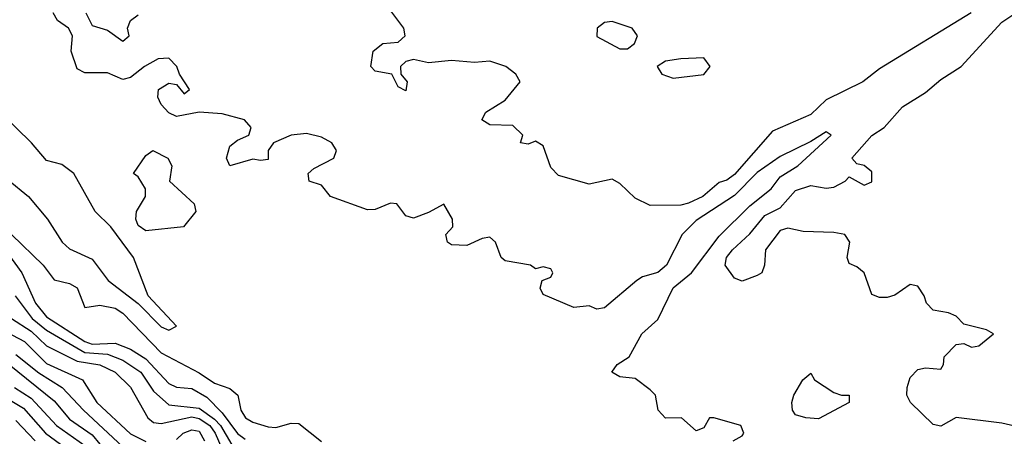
# Model space of a CAD drawing. Header units: metres. Extents: x -51132 to -49532, y -231222 to -229437.
# Tile 527 of 656: x -50520 to -50456, y -229656 to -229629. Entities that reach past the tile are written whole.
import ezdxf

# ---------------------------------------------------------------- set-up
doc = ezdxf.new("R2010")
doc.units = ezdxf.units.M
for name, color, linetype in [('CONTOUR_HALF', 8, 'Continuous'), ('CONTOUR_INDEX', 1, 'Continuous'), ('CONTOUR_INTER', 3, 'Continuous')]:
    doc.layers.add(name, color=color, linetype=linetype)

msp = doc.modelspace()

# ---------------------------------------------------------------- linework, layer by layer
at = {"layer": 'CONTOUR_HALF'}
for points, elevation in [([(-50473.663, -229656.759), (-50473.08, -229656.436), (-50472.953, -229656.259), (-50473.159, -229655.759), (-50474.917, -229655.259), (-50475.211, -229655.259), (-50475.58, -229655.907), (-50476.08, -229656.094), (-50477.049, -229655.259), (-50478.08, -229655.269), (-50478.575, -229654.759), (-50478.751, -229653.759), (-50479.08, -229653.41), (-50480.08, -229652.676), (-50481.08, -229652.574), (-50481.59, -229652.259), (-50481.252, -229651.759), (-50480.464, -229651.259), (-50479.625, -229649.759), (-50478.58, -229648.81), (-50477.58, -229646.736), (-50476.377, -229645.759), (-50474.58, -229643.368), (-50472.58, -229641.376), (-50471.166, -229640.259), (-50470.58, -229639.48), (-50469.428, -229638.759), (-50467.242, -229636.759), (-50467.58, -229636.534), (-50468.58, -229637.164), (-50470.58, -229638.143), (-50472.08, -229639.19), (-50473.58, -229640.711), (-50476.08, -229642.35), (-50476.995, -229643.259), (-50478.03, -229645.259), (-50478.58, -229645.74), (-50479.58, -229646.02), (-50479.963, -229646.259), (-50482.08, -229648.055), (-50482.58, -229648.14), (-50483.08, -229647.931), (-50484.08, -229648.042), (-50486.08, -229647.189), (-50486.295, -229646.759), (-50486.152, -229646.259), (-50485.58, -229646.044), (-50485.466, -229645.759), (-50485.58, -229645.508), (-50486.08, -229645.376), (-50486.58, -229645.495), (-50486.911, -229645.259), (-50488.58, -229644.979), (-50488.826, -229644.759), (-50489.198, -229643.759), (-50489.58, -229643.43), (-50490.08, -229643.523), (-50491.08, -229643.977), (-50492.08, -229643.926), (-50492.353, -229643.759), (-50492.455, -229643.259), (-50492.004, -229642.759), (-50492.017, -229642.259), (-50492.58, -229641.264), (-50493.58, -229641.821), (-50494.58, -229642.182), (-50495.08, -229642.043), (-50495.671, -229641.259), (-50496.08, -229641.196), (-50497.08, -229641.618), (-50497.58, -229641.651), (-50500.002, -229640.759), (-50500.58, -229640.017), (-50501.387, -229639.759), (-50501.471, -229639.259), (-50501.08, -229638.929), (-50499.784, -229638.259), (-50499.609, -229637.759), (-50499.917, -229637.259), (-50500.58, -229636.885), (-50501.58, -229636.655), (-50502.58, -229636.755), (-50503.731, -229637.259), (-50504.073, -229637.759), (-50504.08, -229638.344), (-50504.58, -229638.418), (-50505.08, -229638.329), (-50506.58, -229638.756), (-50506.806, -229638.259), (-50506.58, -229637.472), (-50506.08, -229637.077), (-50505.333, -229636.759), (-50505.195, -229636.259), (-50505.618, -229635.759), (-50507.08, -229635.357), (-50508.58, -229635.257), (-50510.08, -229635.527), (-50510.58, -229635.304), (-50511.085, -229634.759), (-50511.302, -229634.259), (-50511.259, -229633.759), (-50510.58, -229633.349), (-50510.08, -229633.451), (-50509.58, -229634.044), (-50509.216, -229633.759), (-50509.874, -229632.759), (-50510.054, -229632.259), (-50510.58, -229631.713), (-50511.263, -229631.759), (-50512.166, -229632.259), (-50513.08, -229632.993), (-50513.58, -229633.108), (-50514.58, -229632.673), (-50516.08, -229632.686), (-50516.58, -229632.419), (-50516.963, -229631.259), (-50516.876, -229630.259), (-50517.137, -229629.759), (-50517.855, -229629.259), (-50518.13, -229628.759)], 11.5), ([(-50516.014, -229628.759), (-50515.58, -229629.571), (-50514.58, -229629.894), (-50513.58, -229630.604), (-50513.174, -229630.259), (-50513.271, -229629.759), (-50513.08, -229629.256), (-50512.58, -229628.876)], 11.5), ([(-50511.617, -229637.759), (-50510.647, -229638.259), (-50510.368, -229638.759), (-50510.531, -229639.759), (-50508.928, -229641.259), (-50508.813, -229641.759), (-50509.609, -229642.759), (-50512.08, -229643.005), (-50512.58, -229642.657), (-50512.725, -229642.259), (-50512.679, -229641.759), (-50512.098, -229640.759), (-50512.11, -229640.259), (-50512.58, -229639.483), (-50512.89, -229639.259), (-50512.08, -229638.085), (-50511.617, -229637.759)], 11.5), ([(-50520.859, -229643.259), (-50518.785, -229645.259), (-50518.08, -229646.213), (-50517.08, -229646.468), (-50516.58, -229646.735), (-50516.08, -229648.042), (-50515.08, -229647.874), (-50514.08, -229648.074), (-50513.58, -229648.402), (-50511.08, -229650.998), (-50508.58, -229652.299), (-50507.58, -229652.993), (-50506.58, -229653.336), (-50506.062, -229653.759), (-50505.862, -229654.759), (-50505.56, -229655.259), (-50505.08, -229655.536), (-50504.08, -229655.848), (-50503.58, -229655.881), (-50502.58, -229655.598), (-50502.08, -229655.613), (-50500.58, -229656.79)], 11.5), ([(-50520.622, -229647.259), (-50519.506, -229648.759), (-50518.58, -229649.522), (-50516.08, -229650.98), (-50514.58, -229651.093), (-50513.58, -229651.486), (-50512.414, -229652.259), (-50511.58, -229653.505), (-50510.58, -229654.393), (-50508.58, -229654.63), (-50507.58, -229655.337), (-50507.194, -229655.759), (-50506.08, -229657.657)], 12.5), ([(-50521.58, -229649.435), (-50520.015, -229650.259), (-50518.58, -229651.696), (-50516.224, -229652.759), (-50515.28, -229654.259), (-50513.08, -229656.299), (-50512.08, -229656.792)], 13.5), ([(-50521.025, -229651.759), (-50518.08, -229654.146), (-50517.08, -229655.336), (-50515.58, -229656.36), (-50514.58, -229657.589)], 14.5), ([(-50521.491, -229653.759), (-50520.08, -229654.63), (-50518.649, -229656.259), (-50516.592, -229657.759)], 15.5), ([(-50510.08, -229656.675), (-50509.634, -229656.259), (-50509.08, -229656.036), (-50508.58, -229656.129), (-50508.245, -229656.759)], 13.5)]:
    msp.add_lwpolyline(points, dxfattribs=dict(at, elevation=elevation))
at = {"layer": 'CONTOUR_INDEX', "elevation": 15}
msp.add_lwpolyline([(-50520.668, -229653.259), (-50519.58, -229653.956), (-50517.92, -229655.759), (-50516.08, -229657.061)], dxfattribs=at)
at = {"layer": 'CONTOUR_INTER'}
for points, elevation in [([(-50458.085, -229628.759), (-50464.08, -229632.407), (-50465.172, -229633.259), (-50467.58, -229634.454), (-50468.58, -229635.404), (-50471.08, -229636.492), (-50473.58, -229639.325), (-50474.08, -229639.694), (-50474.58, -229639.853), (-50475.64, -229640.759), (-50476.58, -229641.215), (-50477.08, -229641.335), (-50479.08, -229641.364), (-50480.08, -229640.875), (-50481.08, -229639.922), (-50481.58, -229639.631), (-50483.08, -229639.969), (-50485.08, -229639.402), (-50485.58, -229638.87), (-50486.08, -229637.458), (-50486.58, -229637.141), (-50487.08, -229637.339), (-50487.58, -229637.259), (-50487.416, -229636.759), (-50488.08, -229636.129), (-50489.58, -229636.079), (-50490.104, -229635.759), (-50489.84, -229635.259), (-50488.58, -229634.468), (-50487.592, -229633.259), (-50487.88, -229632.759), (-50488.535, -229632.259), (-50489.58, -229631.909), (-50490.58, -229632.001), (-50492.08, -229631.879), (-50493.58, -229632.015), (-50494.58, -229631.812), (-50495.08, -229631.944), (-50495.425, -229632.259), (-50495.392, -229632.759), (-50494.987, -229633.259), (-50495.08, -229633.854), (-50495.58, -229633.591), (-50495.996, -229632.759), (-50497.08, -229632.577), (-50497.363, -229632.259), (-50497.218, -229631.259), (-50496.58, -229630.752), (-50495.58, -229630.669), (-50495.117, -229630.259), (-50495.2, -229629.759), (-50496.58, -229627.916)], 12), ([(-50454.58, -229655.945), (-50456.08, -229655.599), (-50459.08, -229655.234), (-50460.08, -229655.806), (-50460.58, -229655.679), (-50462.066, -229654.259), (-50462.294, -229653.759), (-50462.284, -229653.259), (-50462.08, -229652.623), (-50461.58, -229652.089), (-50461.08, -229651.991), (-50460.08, -229652.061), (-50459.896, -229651.759), (-50459.863, -229651.259), (-50459.08, -229650.444), (-50458.58, -229650.388), (-50458.08, -229650.627), (-50457.58, -229650.532), (-50456.622, -229649.759), (-50457.08, -229649.486), (-50458.58, -229649.113), (-50459.08, -229648.59), (-50459.58, -229648.372), (-50460.58, -229648.216), (-50461.011, -229647.759), (-50461.172, -229647.259), (-50461.58, -229646.644), (-50462.08, -229646.529), (-50463.08, -229647.22), (-50463.58, -229647.378), (-50464.08, -229647.371), (-50464.58, -229647.19), (-50465.083, -229645.759), (-50465.58, -229645.368), (-50466.08, -229645.162), (-50466.212, -229644.759), (-50466.018, -229643.759), (-50466.349, -229643.259), (-50467.08, -229643.115), (-50469.08, -229643.059), (-50470.08, -229642.841), (-50470.58, -229642.986), (-50471.542, -229644.259), (-50471.616, -229645.259), (-50471.795, -229645.759), (-50472.08, -229645.94), (-50473.08, -229646.314), (-50473.58, -229646.12), (-50474.176, -229645.259), (-50474.103, -229644.759), (-50473.714, -229644.259), (-50472.58, -229643.206), (-50471.58, -229642.015), (-50470.58, -229641.503), (-50469.58, -229640.381), (-50468.58, -229640.055), (-50467.58, -229640.22), (-50467.08, -229640.166), (-50466.327, -229639.759), (-50466.08, -229639.49), (-50465.08, -229640.018), (-50464.58, -229639.812), (-50464.58, -229639.158), (-50465.08, -229638.734), (-50465.58, -229638.632), (-50465.888, -229638.259), (-50464.58, -229636.769), (-50463.788, -229636.259), (-50462.58, -229634.904), (-50461.08, -229633.974), (-50460.08, -229633.111), (-50458.752, -229632.259), (-50456.08, -229629.366), (-50454.58, -229628.368)], 12), ([(-50482.08, -229629.382), (-50482.557, -229629.759), (-50482.58, -229630.303), (-50481.08, -229631.107), (-50480.58, -229631.111), (-50480.122, -229630.759), (-50479.907, -229630.259), (-50480.266, -229629.759), (-50481.58, -229629.326), (-50482.08, -229629.382)], 12), ([(-50477.08, -229631.758), (-50478.08, -229631.918), (-50478.622, -229632.259), (-50478.324, -229632.759), (-50477.58, -229633.026), (-50475.58, -229632.788), (-50475.165, -229632.259), (-50475.58, -229631.703), (-50477.08, -229631.758)], 12), ([(-50521.08, -229639.672), (-50519.758, -229640.759), (-50518.508, -229642.259), (-50517.543, -229643.759), (-50517.08, -229644.183), (-50515.58, -229644.86), (-50514.545, -229646.259), (-50512.58, -229647.761), (-50511.08, -229649.293), (-50510.58, -229649.526), (-50510.074, -229649.259), (-50511.932, -229647.259), (-50512.892, -229644.759), (-50514.368, -229642.759), (-50515.391, -229641.759), (-50516.782, -229639.259), (-50517.58, -229638.671), (-50518.58, -229638.414), (-50519.565, -229637.259), (-50521.58, -229635.273)], 11), ([(-50521.283, -229644.259), (-50520.182, -229645.759), (-50519.289, -229647.759), (-50518.58, -229648.638), (-50516.08, -229650.264), (-50515.58, -229650.442), (-50514.08, -229650.366), (-50513.08, -229650.748), (-50512.08, -229651.39), (-50510.58, -229653), (-50510.08, -229653.256), (-50509.08, -229653.343), (-50508.08, -229653.893), (-50507.08, -229654.917), (-50506.08, -229656.27), (-50505.58, -229656.652)], 12), ([(-50520.859, -229648.759), (-50519.58, -229649.59), (-50518.58, -229650.551), (-50516.58, -229651.541), (-50515.08, -229651.785), (-50514.096, -229652.259), (-50513.08, -229653.256), (-50511.938, -229655.259), (-50511.58, -229655.551), (-50511.08, -229655.633), (-50509.08, -229655.197), (-50508.58, -229655.291), (-50507.895, -229655.759), (-50507.54, -229656.259), (-50506.662, -229658.259)], 13), ([(-50520.58, -229651.102), (-50519.08, -229652.318), (-50517.555, -229653.259), (-50516.157, -229654.759), (-50513.58, -229657.16)], 14), ([(-50469.112, -229652.759), (-50468.58, -229652.331), (-50468.347, -229652.759), (-50467.08, -229653.594), (-50466.58, -229653.778), (-50466.077, -229653.759), (-50466.068, -229654.259), (-50468.08, -229655.323), (-50468.902, -229655.259), (-50469.58, -229655.05), (-50469.784, -229654.759), (-50469.829, -229654.259), (-50469.692, -229653.759), (-50469.112, -229652.759)], 12), ([(-50520.58, -229655.432), (-50519.314, -229656.759)], 16)]:
    msp.add_lwpolyline(points, dxfattribs=dict(at, elevation=elevation))

doc.saveas('drawing.dxf')
